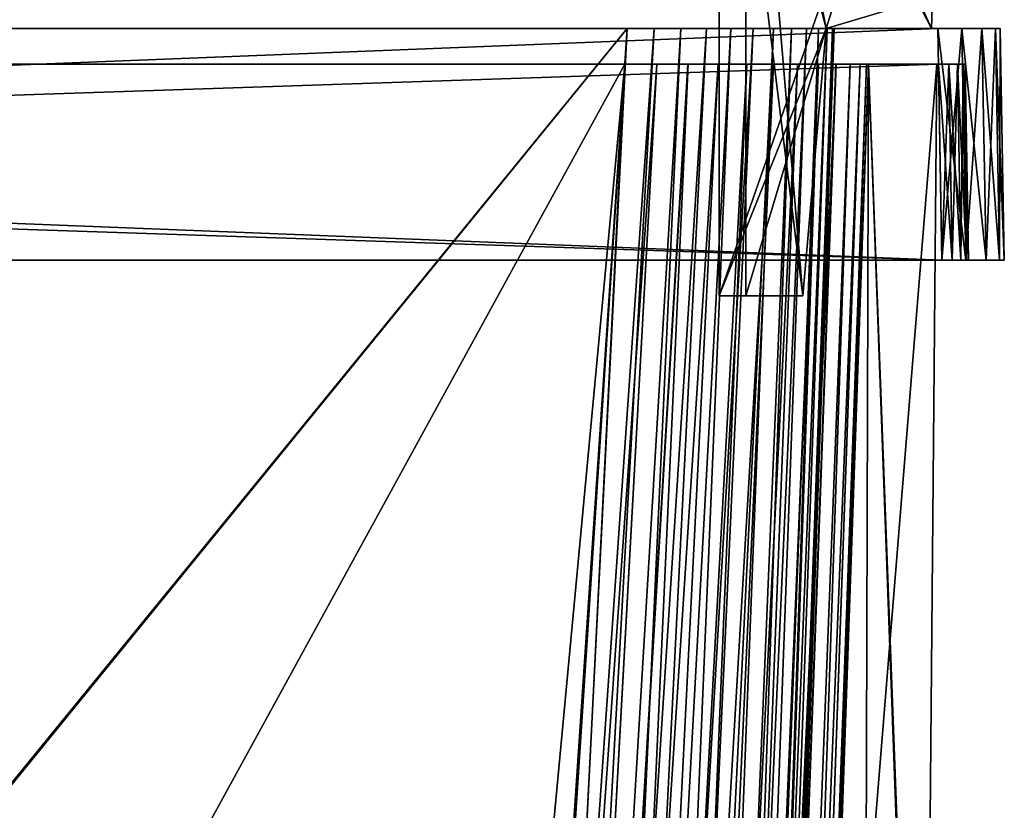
# Model space of a CAD drawing. Header units: millimetres. Extents: x -180 to 180, y -42 to 450.
# Tile 448 of 517: x 112 to 167, y 327 to 372. Entities that reach past the tile are written whole.
import ezdxf

# ---------------------------------------------------------------- set-up
doc = ezdxf.new("R2010")
doc.units = ezdxf.units.MM
doc.header["$LTSCALE"] = 65.185185
for name, color, linetype in [('1564', 7, 'CONTINUOUS'), ('1565', 7, 'CONTINUOUS'), ('1566', 7, 'CONTINUOUS'), ('1567', 7, 'CONTINUOUS'), ('1568', 7, 'CONTINUOUS'), ('1569', 7, 'CONTINUOUS'), ('1570', 7, 'CONTINUOUS'), ('1591', 7, 'CONTINUOUS'), ('1680', 7, 'CONTINUOUS'), ('1687', 7, 'CONTINUOUS'), ('1688', 7, 'CONTINUOUS'), ('1700', 7, 'CONTINUOUS'), ('1704', 7, 'CONTINUOUS'), ('1705', 7, 'CONTINUOUS'), ('1706', 7, 'CONTINUOUS'), ('1707', 7, 'CONTINUOUS'), ('1711', 7, 'CONTINUOUS'), ('1712', 7, 'CONTINUOUS'), ('1713', 7, 'CONTINUOUS'), ('1714', 7, 'CONTINUOUS'), ('1735', 7, 'CONTINUOUS'), ('1821', 7, 'CONTINUOUS'), ('1854', 7, 'CONTINUOUS'), ('1877', 7, 'CONTINUOUS'), ('1878', 7, 'CONTINUOUS'), ('1879', 7, 'CONTINUOUS'), ('1884', 7, 'CONTINUOUS'), ('1885', 7, 'CONTINUOUS'), ('1890', 7, 'CONTINUOUS'), ('1922', 7, 'CONTINUOUS'), ('1923', 7, 'CONTINUOUS'), ('1924', 7, 'CONTINUOUS'), ('1926', 7, 'CONTINUOUS'), ('1927', 7, 'CONTINUOUS'), ('1928', 7, 'CONTINUOUS'), ('1930', 7, 'CONTINUOUS'), ('1931', 7, 'CONTINUOUS'), ('1932', 7, 'CONTINUOUS'), ('1933', 7, 'CONTINUOUS'), ('1934', 7, 'CONTINUOUS'), ('1935', 7, 'CONTINUOUS'), ('1936', 7, 'CONTINUOUS'), ('1994', 7, 'CONTINUOUS'), ('1995', 7, 'CONTINUOUS'), ('1996', 7, 'CONTINUOUS'), ('1998', 7, 'CONTINUOUS'), ('1999', 7, 'CONTINUOUS'), ('2000', 7, 'CONTINUOUS'), ('2002', 7, 'CONTINUOUS'), ('2003', 7, 'CONTINUOUS'), ('2004', 7, 'CONTINUOUS'), ('2005', 7, 'CONTINUOUS'), ('2006', 7, 'CONTINUOUS'), ('2007', 7, 'CONTINUOUS'), ('2008', 7, 'CONTINUOUS')]:
    doc.layers.add(name, color=color, linetype=linetype)

msp = doc.modelspace()

# ---------------------------------------------------------------- linework, layer by layer
at = {"layer": '1564', "linetype": 'CONTINUOUS'}
for points in [[(159.884, 369, -319.713), (156.986, 286, -274.25), (147.522, 15, -286.541), (159.884, 369, -319.713)], [(147.522, 15, -296.56), (159.884, 369, -319.713), (147.522, 15, -286.541), (147.522, 15, -296.56)], [(159.884, 369, -27.287), (147.522, 15, -50.44), (159.884, 369, -72.75), (159.884, 369, -27.287)], [(159.884, 369, -72.75), (147.522, 15, -50.44), (156.986, 286, -72.75), (159.884, 369, -72.75)], [(159.884, 369, -272.026), (159.884, 369, -74.974), (156.986, 286, -74.25), (159.884, 369, -272.026)], [(156.986, 286, -272.75), (159.884, 369, -272.026), (156.986, 286, -74.25), (156.986, 286, -272.75)], [(159.884, 369, -274.25), (156.986, 286, -274.25), (159.884, 369, -319.713), (159.884, 369, -274.25)]]:
    msp.add_3dface(points, dxfattribs=at)
at = {"layer": '1565', "linetype": 'CONTINUOUS'}
for points in [[(-165.308, 369, -337.308), (-165.194, 369, -337.882), (165.308, 369, -337.308), (-165.308, 369, -337.308)], [(-165.308, 369, -337.308), (165.308, 369, -337.308), (98.526, 369, -337.21), (-165.308, 369, -337.308)], [(-165.193, 369, -9.117), (-165.308, 369, -9.692), (165.194, 369, -9.118), (-165.193, 369, -9.117)], [(165.194, 369, -9.118), (-165.308, 369, -9.692), (165.308, 369, -9.692), (165.194, 369, -9.118)], [(165.308, 369, -9.692), (-165.308, 369, -9.692), (-98.526, 369, -9.79), (165.308, 369, -9.692)], [(-165.194, 369, -337.882), (-164.868, 369, -338.368), (165.193, 369, -337.883), (-165.194, 369, -337.882)], [(165.308, 369, -337.308), (-165.194, 369, -337.882), (165.193, 369, -337.883), (165.308, 369, -337.308)], [(-164.868, 369, -8.632), (-165.193, 369, -9.117), (164.868, 369, -8.632), (-164.868, 369, -8.632)], [(164.868, 369, -8.632), (-165.193, 369, -9.117), (165.194, 369, -9.118), (164.868, 369, -8.632)], [(-164.868, 369, -338.368), (-164.382, 369, -338.694), (164.868, 369, -338.368), (-164.868, 369, -338.368)], [(165.193, 369, -337.883), (-164.868, 369, -338.368), (164.868, 369, -338.368), (165.193, 369, -337.883)], [(-164.383, 369, -8.307), (-164.868, 369, -8.632), (164.382, 369, -8.306), (-164.383, 369, -8.307)], [(164.382, 369, -8.306), (-164.868, 369, -8.632), (164.868, 369, -8.632), (164.382, 369, -8.306)], [(-163.808, 369, -8.192), (-164.383, 369, -8.307), (163.808, 369, -8.192), (-163.808, 369, -8.192)], [(163.808, 369, -8.192), (-164.383, 369, -8.307), (164.382, 369, -8.306), (163.808, 369, -8.192)], [(-164.382, 369, -338.694), (-163.808, 369, -338.808), (164.383, 369, -338.693), (-164.382, 369, -338.694)], [(164.868, 369, -338.368), (-164.382, 369, -338.694), (164.383, 369, -338.693), (164.868, 369, -338.368)], [(-163.808, 369, -338.808), (163.808, 369, -338.808), (164.383, 369, -338.693), (-163.808, 369, -338.808)], [(165.308, 369, -9.692), (-98.526, 369, -9.79), (98.526, 369, -9.79), (165.308, 369, -9.692)], [(100.75, 369, -337.21), (98.526, 369, -337.21), (165.308, 369, -337.308), (100.75, 369, -337.21)], [(100.75, 369, -9.79), (165.308, 369, -9.692), (98.526, 369, -9.79), (100.75, 369, -9.79)], [(146.213, 369, -13.616), (165.308, 369, -9.692), (100.75, 369, -13.616), (146.213, 369, -13.616)], [(100.75, 369, -13.616), (165.308, 369, -9.692), (100.75, 369, -9.79), (100.75, 369, -13.616)], [(100.75, 369, -337.21), (165.308, 369, -337.308), (147.998, 369, -333.268), (100.75, 369, -337.21)], [(100.75, 369, -333.384), (100.75, 369, -337.21), (146.213, 369, -333.384), (100.75, 369, -333.384)], [(146.213, 369, -333.384), (100.75, 369, -337.21), (147.998, 369, -333.268), (146.213, 369, -333.384)], [(148.001, 369, -13.733), (165.308, 369, -9.692), (146.213, 369, -13.616), (148.001, 369, -13.733)], [(147.998, 369, -333.268), (165.308, 369, -337.308), (149.752, 369, -332.92), (147.998, 369, -333.268)], [(149.758, 369, -14.082), (165.308, 369, -9.692), (148.001, 369, -13.733), (149.758, 369, -14.082)], [(149.752, 369, -332.92), (165.308, 369, -337.308), (151.445, 369, -332.347), (149.752, 369, -332.92)], [(151.451, 369, -14.656), (165.308, 369, -9.692), (149.758, 369, -14.082), (151.451, 369, -14.656)], [(151.445, 369, -332.347), (165.308, 369, -337.308), (153.054, 369, -331.554), (151.445, 369, -332.347)], [(153.058, 369, -15.449), (165.308, 369, -9.692), (151.451, 369, -14.656), (153.058, 369, -15.449)], [(153.054, 369, -331.554), (165.308, 369, -337.308), (154.544, 369, -330.558), (153.054, 369, -331.554)], [(154.547, 369, -16.444), (165.308, 369, -9.692), (153.058, 369, -15.449), (154.547, 369, -16.444)], [(154.544, 369, -330.558), (165.308, 369, -337.308), (155.889, 369, -329.377), (154.544, 369, -330.558)], [(155.89, 369, -17.623), (165.308, 369, -9.692), (154.547, 369, -16.444), (155.89, 369, -17.623)], [(155.889, 369, -329.377), (165.308, 369, -337.308), (157.067, 369, -328.031), (155.889, 369, -329.377)], [(157.066, 369, -18.966), (165.308, 369, -9.692), (155.89, 369, -17.623), (157.066, 369, -18.966)], [(158.057, 369, -20.451), (165.308, 369, -9.692), (157.066, 369, -18.966), (158.057, 369, -20.451)], [(157.067, 369, -328.031), (165.308, 369, -337.308), (158.059, 369, -326.544), (157.067, 369, -328.031)], [(158.846, 369, -22.054), (165.308, 369, -9.692), (158.057, 369, -20.451), (158.846, 369, -22.054)], [(158.059, 369, -326.544), (165.308, 369, -337.308), (158.849, 369, -324.94), (158.059, 369, -326.544)], [(159.418, 369, -23.744), (165.308, 369, -9.692), (158.846, 369, -22.054), (159.418, 369, -23.744)], [(158.849, 369, -324.94), (165.308, 369, -337.308), (159.421, 369, -323.251), (158.849, 369, -324.94)], [(159.767, 369, -25.498), (165.308, 369, -9.692), (159.418, 369, -23.744), (159.767, 369, -25.498)], [(159.421, 369, -323.251), (165.308, 369, -337.308), (159.768, 369, -321.499), (159.421, 369, -323.251)], [(159.884, 369, -27.287), (165.308, 369, -9.692), (159.767, 369, -25.498), (159.884, 369, -27.287)], [(159.884, 369, -319.713), (159.768, 369, -321.499), (163.71, 369, -274.25), (159.884, 369, -319.713)], [(159.768, 369, -321.499), (165.308, 369, -337.308), (163.71, 369, -274.25), (159.768, 369, -321.499)], [(159.884, 369, -74.974), (159.884, 369, -272.026), (163.71, 369, -74.974), (159.884, 369, -74.974)], [(165.308, 369, -9.692), (159.884, 369, -272.026), (163.71, 369, -272.026), (165.308, 369, -9.692)], [(159.884, 369, -272.026), (165.308, 369, -9.692), (163.71, 369, -74.974), (159.884, 369, -272.026)], [(159.884, 369, -274.25), (159.884, 369, -319.713), (163.71, 369, -274.25), (159.884, 369, -274.25)], [(159.884, 369, -27.287), (159.884, 369, -72.75), (165.308, 369, -9.692), (159.884, 369, -27.287)], [(165.308, 369, -9.692), (159.884, 369, -72.75), (163.71, 369, -72.75), (165.308, 369, -9.692)], [(165.308, 369, -337.308), (165.308, 369, -9.692), (163.71, 369, -274.25), (165.308, 369, -337.308)], [(163.71, 369, -274.25), (165.308, 369, -9.692), (163.71, 369, -272.026), (163.71, 369, -274.25)], [(163.71, 369, -74.974), (165.308, 369, -9.692), (163.71, 369, -72.75), (163.71, 369, -74.974)]]:
    msp.add_3dface(points, dxfattribs=at)
at = {"layer": '1566', "linetype": 'CONTINUOUS'}
for points in [[(-163.808, 369, -338.808), (-164, 358, -339), (164, 358, -339), (-163.808, 369, -338.808)], [(163.808, 369, -338.808), (-163.808, 369, -338.808), (164, 358, -339), (163.808, 369, -338.808)]]:
    msp.add_3dface(points, dxfattribs=at)
at = {"layer": '1567', "linetype": 'CONTINUOUS'}
for points in [[(164.001, 358, -341), (-164, 358, -339), (-164.001, 358, -341), (164.001, 358, -341)], [(164.001, 358, -6), (-164.001, 358, -6), (164, 358, -8), (164.001, 358, -6)], [(164, 358, -8), (-164.001, 358, -6), (-164, 358, -8), (164, 358, -8)], [(164, 358, -339), (-164, 358, -339), (164.001, 358, -341), (164, 358, -339)], [(164, 358, -339), (164.001, 358, -341), (164.575, 358, -338.885), (164, 358, -339)], [(164.001, 358, -6), (164, 358, -8), (164.574, 358, -8.114), (164.001, 358, -6)], [(164.001, 358, -341), (165.34, 358, -340.734), (164.575, 358, -338.885), (164.001, 358, -341)], [(165.34, 358, -6.267), (164.001, 358, -6), (165.06, 358, -8.44), (165.34, 358, -6.267)], [(165.06, 358, -8.44), (164.001, 358, -6), (164.574, 358, -8.114), (165.06, 358, -8.44)], [(164.575, 358, -338.885), (165.34, 358, -340.734), (165.06, 358, -338.56), (164.575, 358, -338.885)], [(165.386, 358, -8.926), (165.34, 358, -6.267), (165.06, 358, -8.44), (165.386, 358, -8.926)], [(165.06, 358, -338.56), (165.34, 358, -340.734), (165.385, 358, -338.075), (165.06, 358, -338.56)], [(166.475, 358, -7.025), (165.34, 358, -6.267), (165.5, 358, -9.5), (166.475, 358, -7.025)], [(165.5, 358, -9.5), (165.34, 358, -6.267), (165.386, 358, -8.926), (165.5, 358, -9.5)], [(165.34, 358, -340.734), (166.475, 358, -339.975), (165.385, 358, -338.075), (165.34, 358, -340.734)], [(165.385, 358, -338.075), (166.475, 358, -339.975), (165.5, 358, -337.5), (165.385, 358, -338.075)], [(166.475, 358, -339.975), (166.475, 358, -7.025), (165.5, 358, -9.5), (166.475, 358, -339.975)], [(165.5, 358, -337.5), (166.475, 358, -339.975), (165.5, 358, -9.5), (165.5, 358, -337.5)], [(167.233, 358, -8.16), (166.475, 358, -7.025), (167.234, 358, -338.84), (167.233, 358, -8.16)], [(167.234, 358, -338.84), (166.475, 358, -7.025), (166.475, 358, -339.975), (167.234, 358, -338.84)], [(167.5, 358, -9.499), (167.233, 358, -8.16), (167.5, 358, -337.501), (167.5, 358, -9.499)], [(167.5, 358, -337.501), (167.233, 358, -8.16), (167.234, 358, -338.84), (167.5, 358, -337.501)]]:
    msp.add_3dface(points, dxfattribs=at)
at = {"layer": '1568', "linetype": 'CONTINUOUS'}
for points in [[(164.001, 358, -341), (-164.001, 358, -341), (163.774, 371, -340.773), (164.001, 358, -341)], [(-164.001, 358, -341), (-163.774, 371, -340.773), (163.774, 371, -340.773), (-164.001, 358, -341)]]:
    msp.add_3dface(points, dxfattribs=at)
at = {"layer": '1569', "linetype": 'CONTINUOUS'}
for points in [[(163.774, 371, -340.773), (-163.774, 371, -340.773), (146.339, 371, -331.453), (163.774, 371, -340.773)], [(146.339, 371, -331.453), (-163.774, 371, -340.773), (-146.339, 371, -331.453), (146.339, 371, -331.453)], [(-163.774, 371, -6.227), (163.774, 371, -6.227), (-146.339, 371, -15.547), (-163.774, 371, -6.227)], [(-146.339, 371, -15.547), (163.774, 371, -6.227), (146.339, 371, -15.547), (-146.339, 371, -15.547)], [(163.774, 371, -340.773), (146.339, 371, -331.453), (147.858, 371, -331.353), (163.774, 371, -340.773)], [(146.339, 371, -15.547), (163.774, 371, -6.227), (147.856, 371, -15.646), (146.339, 371, -15.547)], [(147.856, 371, -15.646), (163.774, 371, -6.227), (149.347, 371, -15.942), (147.856, 371, -15.646)], [(149.351, 371, -331.057), (163.774, 371, -340.773), (147.858, 371, -331.353), (149.351, 371, -331.057)], [(149.347, 371, -15.942), (163.774, 371, -6.227), (150.785, 371, -16.429), (149.347, 371, -15.942)], [(150.789, 371, -330.569), (163.774, 371, -340.773), (149.351, 371, -331.057), (150.789, 371, -330.569)], [(150.785, 371, -16.429), (163.774, 371, -6.227), (152.15, 371, -17.102), (150.785, 371, -16.429)], [(152.154, 371, -329.896), (163.774, 371, -340.773), (150.789, 371, -330.569), (152.154, 371, -329.896)], [(152.15, 371, -17.102), (163.774, 371, -6.227), (153.416, 371, -17.948), (152.15, 371, -17.102)], [(153.418, 371, -329.051), (163.774, 371, -340.773), (152.154, 371, -329.896), (153.418, 371, -329.051)], [(153.416, 371, -17.948), (163.774, 371, -6.227), (154.558, 371, -18.951), (153.416, 371, -17.948)], [(154.559, 371, -328.05), (163.774, 371, -340.773), (153.418, 371, -329.051), (154.559, 371, -328.05)], [(154.558, 371, -18.951), (163.774, 371, -6.227), (155.559, 371, -20.093), (154.558, 371, -18.951)], [(155.558, 371, -326.909), (163.774, 371, -340.773), (154.559, 371, -328.05), (155.558, 371, -326.909)], [(156.4, 371, -325.647), (163.774, 371, -340.773), (155.558, 371, -326.909), (156.4, 371, -325.647)], [(155.559, 371, -20.093), (163.774, 371, -6.227), (156.402, 371, -21.357), (155.559, 371, -20.093)], [(157.07, 371, -324.286), (163.774, 371, -340.773), (156.4, 371, -325.647), (157.07, 371, -324.286)], [(156.402, 371, -21.357), (163.774, 371, -6.227), (157.072, 371, -22.719), (156.402, 371, -21.357)], [(157.557, 371, -322.85), (163.774, 371, -340.773), (157.07, 371, -324.286), (157.557, 371, -322.85)], [(157.072, 371, -22.719), (163.774, 371, -6.227), (157.559, 371, -24.154), (157.072, 371, -22.719)], [(157.853, 371, -321.359), (163.774, 371, -340.773), (157.557, 371, -322.85), (157.853, 371, -321.359)], [(157.559, 371, -24.154), (163.774, 371, -6.227), (157.854, 371, -25.643), (157.559, 371, -24.154)], [(157.953, 371, -319.839), (163.774, 371, -340.773), (157.853, 371, -321.359), (157.953, 371, -319.839)], [(157.854, 371, -25.643), (163.774, 371, -6.227), (157.953, 371, -27.161), (157.854, 371, -25.643)], [(163.774, 371, -6.227), (163.774, 371, -340.773), (157.953, 371, -319.839), (163.774, 371, -6.227)], [(157.953, 371, -27.161), (163.774, 371, -6.227), (157.953, 371, -319.839), (157.953, 371, -27.161)], [(163.774, 371, -340.773), (163.774, 371, -6.227), (165.113, 371, -6.494), (163.774, 371, -340.773)], [(165.113, 371, -340.507), (163.774, 371, -340.773), (165.113, 371, -6.494), (165.113, 371, -340.507)], [(166.248, 371, -339.748), (165.113, 371, -340.507), (166.248, 371, -7.252), (166.248, 371, -339.748)], [(166.248, 371, -7.252), (165.113, 371, -340.507), (165.113, 371, -6.494), (166.248, 371, -7.252)], [(167.007, 371, -338.613), (166.248, 371, -339.748), (167.006, 371, -8.387), (167.007, 371, -338.613)], [(167.006, 371, -8.387), (166.248, 371, -339.748), (166.248, 371, -7.252), (167.006, 371, -8.387)], [(167.273, 371, -9.726), (167.007, 371, -338.613), (167.006, 371, -8.387), (167.273, 371, -9.726)], [(167.273, 371, -337.274), (167.007, 371, -338.613), (167.273, 371, -9.726), (167.273, 371, -337.274)]]:
    msp.add_3dface(points, dxfattribs=at)
at = {"layer": '1570', "linetype": 'CONTINUOUS'}
for points in [[(146.339, 371, -331.453), (-146.339, 371, -331.453), (-124.611, 38.791, -319.852), (146.339, 371, -331.453)], [(-123.968, 38.791, -319.852), (146.339, 371, -331.453), (-124.611, 38.791, -319.852), (-123.968, 38.791, -319.852)], [(146.339, 371, -331.453), (-123.968, 38.791, -319.852), (123.968, 38.791, -319.852), (146.339, 371, -331.453)], [(124.611, 38.791, -319.852), (146.339, 371, -331.453), (123.968, 38.791, -319.852), (124.611, 38.791, -319.852)]]:
    msp.add_3dface(points, dxfattribs=at)
at = {"layer": '1591', "linetype": 'CONTINUOUS'}
for points in [[(-146.339, 371, -15.547), (146.339, 371, -15.547), (124.611, 38.791, -27.148), (-146.339, 371, -15.547)], [(-123.968, 38.791, -27.148), (-146.339, 371, -15.547), (123.968, 38.791, -27.148), (-123.968, 38.791, -27.148)], [(123.968, 38.791, -27.148), (-146.339, 371, -15.547), (124.611, 38.791, -27.148), (123.968, 38.791, -27.148)]]:
    msp.add_3dface(points, dxfattribs=at)
at = {"layer": '1680', "linetype": 'CONTINUOUS'}
for points in [[(157.953, 371, -27.161), (157.953, 371, -319.839), (146.352, 38.791, -298.111), (157.953, 371, -27.161)], [(146.352, 38.791, -48.889), (157.953, 371, -27.161), (146.352, 38.791, -49.532), (146.352, 38.791, -48.889)], [(157.953, 371, -27.161), (146.352, 38.791, -298.111), (146.352, 38.791, -297.468), (157.953, 371, -27.161)], [(157.953, 371, -27.161), (146.352, 38.791, -297.468), (146.352, 38.791, -49.532), (157.953, 371, -27.161)]]:
    msp.add_3dface(points, dxfattribs=at)
at = {"layer": '1687', "linetype": 'CONTINUOUS'}
for points in [[(146.339, 371, -331.453), (124.611, 38.791, -319.852), (129.452, 38.713, -319.304), (146.339, 371, -331.453)], [(147.858, 371, -331.353), (146.339, 371, -331.453), (129.452, 38.713, -319.304), (147.858, 371, -331.353)], [(149.351, 371, -331.057), (147.858, 371, -331.353), (129.452, 38.713, -319.304), (149.351, 371, -331.057)], [(149.351, 371, -331.057), (129.452, 38.713, -319.304), (134.05, 38.66, -317.693), (149.351, 371, -331.057)], [(152.154, 371, -329.896), (150.789, 371, -330.569), (134.05, 38.66, -317.693), (152.154, 371, -329.896)], [(152.154, 371, -329.896), (134.05, 38.66, -317.693), (138.172, 38.632, -315.101), (152.154, 371, -329.896)], [(150.789, 371, -330.569), (149.351, 371, -331.057), (134.05, 38.66, -317.693), (150.789, 371, -330.569)], [(154.559, 371, -328.05), (153.418, 371, -329.051), (138.172, 38.632, -315.101), (154.559, 371, -328.05)], [(154.559, 371, -328.05), (138.172, 38.632, -315.101), (141.61, 38.632, -311.661), (154.559, 371, -328.05)], [(153.418, 371, -329.051), (152.154, 371, -329.896), (138.172, 38.632, -315.101), (153.418, 371, -329.051)], [(155.558, 371, -326.909), (154.559, 371, -328.05), (141.61, 38.632, -311.661), (155.558, 371, -326.909)], [(155.558, 371, -326.909), (141.61, 38.632, -311.661), (144.197, 38.66, -307.543), (155.558, 371, -326.909)], [(157.07, 371, -324.286), (156.4, 371, -325.647), (144.197, 38.66, -307.543), (157.07, 371, -324.286)], [(157.07, 371, -324.286), (144.197, 38.66, -307.543), (145.804, 38.713, -302.951), (157.07, 371, -324.286)], [(156.4, 371, -325.647), (155.558, 371, -326.909), (144.197, 38.66, -307.543), (156.4, 371, -325.647)], [(157.853, 371, -321.359), (157.557, 371, -322.85), (145.804, 38.713, -302.951), (157.853, 371, -321.359)], [(157.853, 371, -321.359), (145.804, 38.713, -302.951), (146.352, 38.791, -298.111), (157.853, 371, -321.359)], [(157.557, 371, -322.85), (157.07, 371, -324.286), (145.804, 38.713, -302.951), (157.557, 371, -322.85)], [(157.953, 371, -319.839), (157.853, 371, -321.359), (146.352, 38.791, -298.111), (157.953, 371, -319.839)]]:
    msp.add_3dface(points, dxfattribs=at)
at = {"layer": '1688', "linetype": 'CONTINUOUS'}
for points in [[(146.339, 371, -15.547), (147.856, 371, -15.646), (124.611, 38.791, -27.148), (146.339, 371, -15.547)], [(124.611, 38.791, -27.148), (147.856, 371, -15.646), (129.453, 38.713, -27.696), (124.611, 38.791, -27.148)], [(147.856, 371, -15.646), (149.347, 371, -15.942), (129.453, 38.713, -27.696), (147.856, 371, -15.646)], [(149.347, 371, -15.942), (150.785, 371, -16.429), (129.453, 38.713, -27.696), (149.347, 371, -15.942)], [(150.785, 371, -16.429), (134.049, 38.66, -29.306), (129.453, 38.713, -27.696), (150.785, 371, -16.429)], [(150.785, 371, -16.429), (152.15, 371, -17.102), (134.049, 38.66, -29.306), (150.785, 371, -16.429)], [(152.15, 371, -17.102), (153.416, 371, -17.948), (134.049, 38.66, -29.306), (152.15, 371, -17.102)], [(153.416, 371, -17.948), (138.171, 38.632, -31.898), (134.049, 38.66, -29.306), (153.416, 371, -17.948)], [(153.416, 371, -17.948), (154.558, 371, -18.951), (138.171, 38.632, -31.898), (153.416, 371, -17.948)], [(154.558, 371, -18.951), (141.609, 38.632, -35.338), (138.171, 38.632, -31.898), (154.558, 371, -18.951)], [(154.558, 371, -18.951), (155.559, 371, -20.093), (141.609, 38.632, -35.338), (154.558, 371, -18.951)], [(155.559, 371, -20.093), (156.402, 371, -21.357), (141.609, 38.632, -35.338), (155.559, 371, -20.093)], [(156.402, 371, -21.357), (144.196, 38.66, -39.456), (141.609, 38.632, -35.338), (156.402, 371, -21.357)], [(156.402, 371, -21.357), (157.072, 371, -22.719), (144.196, 38.66, -39.456), (156.402, 371, -21.357)], [(157.072, 371, -22.719), (157.559, 371, -24.154), (144.196, 38.66, -39.456), (157.072, 371, -22.719)], [(157.559, 371, -24.154), (145.804, 38.713, -44.048), (144.196, 38.66, -39.456), (157.559, 371, -24.154)], [(157.559, 371, -24.154), (157.854, 371, -25.643), (145.804, 38.713, -44.048), (157.559, 371, -24.154)], [(157.854, 371, -25.643), (157.953, 371, -27.161), (145.804, 38.713, -44.048), (157.854, 371, -25.643)], [(157.953, 371, -27.161), (146.352, 38.791, -48.889), (145.804, 38.713, -44.048), (157.953, 371, -27.161)]]:
    msp.add_3dface(points, dxfattribs=at)
at = {"layer": '1700', "linetype": 'CONTINUOUS'}
for points in [[(-164.001, 358, -6), (164.001, 358, -6), (-163.774, 371, -6.227), (-164.001, 358, -6)], [(164.001, 358, -6), (163.774, 371, -6.227), (-163.774, 371, -6.227), (164.001, 358, -6)]]:
    msp.add_3dface(points, dxfattribs=at)
at = {"layer": '1704', "linetype": 'CONTINUOUS'}
for points in [[(164.001, 358, -6), (165.34, 358, -6.267), (163.774, 371, -6.227), (164.001, 358, -6)], [(163.774, 371, -6.227), (165.34, 358, -6.267), (165.113, 371, -6.494), (163.774, 371, -6.227)], [(165.34, 358, -6.267), (166.475, 358, -7.025), (165.113, 371, -6.494), (165.34, 358, -6.267)], [(166.475, 358, -7.025), (166.248, 371, -7.252), (165.113, 371, -6.494), (166.475, 358, -7.025)], [(166.475, 358, -7.025), (167.233, 358, -8.16), (166.248, 371, -7.252), (166.475, 358, -7.025)], [(167.233, 358, -8.16), (167.006, 371, -8.387), (166.248, 371, -7.252), (167.233, 358, -8.16)], [(167.233, 358, -8.16), (167.5, 358, -9.499), (167.006, 371, -8.387), (167.233, 358, -8.16)], [(167.5, 358, -9.499), (167.273, 371, -9.726), (167.006, 371, -8.387), (167.5, 358, -9.499)]]:
    msp.add_3dface(points, dxfattribs=at)
at = {"layer": '1705', "linetype": 'CONTINUOUS'}
for points in [[(167.5, 358, -9.499), (167.5, 358, -337.501), (167.273, 371, -9.726), (167.5, 358, -9.499)], [(167.5, 358, -337.501), (167.273, 371, -337.274), (167.273, 371, -9.726), (167.5, 358, -337.501)]]:
    msp.add_3dface(points, dxfattribs=at)
at = {"layer": '1706', "linetype": 'CONTINUOUS'}
for points in [[(164.001, 358, -341), (163.774, 371, -340.773), (165.113, 371, -340.507), (164.001, 358, -341)], [(165.34, 358, -340.734), (164.001, 358, -341), (165.113, 371, -340.507), (165.34, 358, -340.734)], [(165.34, 358, -340.734), (165.113, 371, -340.507), (166.248, 371, -339.748), (165.34, 358, -340.734)], [(166.475, 358, -339.975), (165.34, 358, -340.734), (166.248, 371, -339.748), (166.475, 358, -339.975)], [(166.475, 358, -339.975), (166.248, 371, -339.748), (167.007, 371, -338.613), (166.475, 358, -339.975)], [(167.234, 358, -338.84), (166.475, 358, -339.975), (167.007, 371, -338.613), (167.234, 358, -338.84)], [(167.234, 358, -338.84), (167.007, 371, -338.613), (167.273, 371, -337.274), (167.234, 358, -338.84)], [(167.5, 358, -337.501), (167.234, 358, -338.84), (167.273, 371, -337.274), (167.5, 358, -337.501)]]:
    msp.add_3dface(points, dxfattribs=at)
at = {"layer": '1707', "linetype": 'CONTINUOUS'}
for points in [[(-163.808, 369, -8.192), (163.808, 369, -8.192), (-164, 358, -8), (-163.808, 369, -8.192)], [(163.808, 369, -8.192), (164, 358, -8), (-164, 358, -8), (163.808, 369, -8.192)]]:
    msp.add_3dface(points, dxfattribs=at)
at = {"layer": '1711', "linetype": 'CONTINUOUS'}
for points in [[(163.808, 369, -8.192), (164.382, 369, -8.306), (164, 358, -8), (163.808, 369, -8.192)], [(164, 358, -8), (164.382, 369, -8.306), (164.574, 358, -8.114), (164, 358, -8)], [(164.382, 369, -8.306), (164.868, 369, -8.632), (164.574, 358, -8.114), (164.382, 369, -8.306)], [(164.868, 369, -8.632), (165.06, 358, -8.44), (164.574, 358, -8.114), (164.868, 369, -8.632)], [(164.868, 369, -8.632), (165.194, 369, -9.118), (165.06, 358, -8.44), (164.868, 369, -8.632)], [(165.194, 369, -9.118), (165.386, 358, -8.926), (165.06, 358, -8.44), (165.194, 369, -9.118)], [(165.194, 369, -9.118), (165.308, 369, -9.692), (165.386, 358, -8.926), (165.194, 369, -9.118)], [(165.308, 369, -9.692), (165.5, 358, -9.5), (165.386, 358, -8.926), (165.308, 369, -9.692)]]:
    msp.add_3dface(points, dxfattribs=at)
at = {"layer": '1712', "linetype": 'CONTINUOUS'}
for points in [[(165.308, 369, -9.692), (165.308, 369, -337.308), (165.5, 358, -9.5), (165.308, 369, -9.692)], [(165.308, 369, -337.308), (165.5, 358, -337.5), (165.5, 358, -9.5), (165.308, 369, -337.308)]]:
    msp.add_3dface(points, dxfattribs=at)
at = {"layer": '1713', "linetype": 'CONTINUOUS'}
for points in [[(164.383, 369, -338.693), (163.808, 369, -338.808), (164.575, 358, -338.885), (164.383, 369, -338.693)], [(163.808, 369, -338.808), (164, 358, -339), (164.575, 358, -338.885), (163.808, 369, -338.808)], [(164.868, 369, -338.368), (164.383, 369, -338.693), (165.06, 358, -338.56), (164.868, 369, -338.368)], [(164.383, 369, -338.693), (164.575, 358, -338.885), (165.06, 358, -338.56), (164.383, 369, -338.693)], [(165.193, 369, -337.883), (164.868, 369, -338.368), (165.385, 358, -338.075), (165.193, 369, -337.883)], [(164.868, 369, -338.368), (165.06, 358, -338.56), (165.385, 358, -338.075), (164.868, 369, -338.368)], [(165.308, 369, -337.308), (165.193, 369, -337.883), (165.5, 358, -337.5), (165.308, 369, -337.308)], [(165.193, 369, -337.883), (165.385, 358, -338.075), (165.5, 358, -337.5), (165.193, 369, -337.883)]]:
    msp.add_3dface(points, dxfattribs=at)
at = {"layer": '1714', "linetype": 'CONTINUOUS'}
for points in [[(146.213, 369, -13.616), (100.75, 369, -13.616), (100.75, 286, -16.514), (146.213, 369, -13.616)], [(146.213, 369, -13.616), (100.75, 286, -16.514), (113.041, 15, -25.978), (146.213, 369, -13.616)], [(123.06, 15, -25.978), (146.213, 369, -13.616), (113.041, 15, -25.978), (123.06, 15, -25.978)]]:
    msp.add_3dface(points, dxfattribs=at)
at = {"layer": '1735', "linetype": 'CONTINUOUS'}
for points in [[(100.75, 369, -333.384), (146.213, 369, -333.384), (123.06, 15, -321.022), (100.75, 369, -333.384)], [(100.75, 369, -333.384), (123.06, 15, -321.022), (100.75, 286, -330.486), (100.75, 369, -333.384)]]:
    msp.add_3dface(points, dxfattribs=at)
at = {"layer": '1821', "linetype": 'CONTINUOUS'}
for points in [[(146.213, 369, -333.384), (147.998, 369, -333.268), (123.06, 15, -321.022), (146.213, 369, -333.384)], [(123.06, 15, -321.022), (147.998, 369, -333.268), (128.515, 15, -320.408), (123.06, 15, -321.022)], [(147.998, 369, -333.268), (149.752, 369, -332.92), (128.515, 15, -320.408), (147.998, 369, -333.268)], [(149.752, 369, -332.92), (151.445, 369, -332.347), (128.515, 15, -320.408), (149.752, 369, -332.92)], [(151.445, 369, -332.347), (133.69, 15, -318.598), (128.515, 15, -320.408), (151.445, 369, -332.347)], [(151.445, 369, -332.347), (153.054, 369, -331.554), (133.69, 15, -318.598), (151.445, 369, -332.347)], [(153.054, 369, -331.554), (154.544, 369, -330.558), (133.69, 15, -318.598), (153.054, 369, -331.554)], [(154.544, 369, -330.558), (138.326, 15, -315.685), (133.69, 15, -318.598), (154.544, 369, -330.558)], [(154.544, 369, -330.558), (155.889, 369, -329.377), (138.326, 15, -315.685), (154.544, 369, -330.558)], [(155.889, 369, -329.377), (142.193, 15, -311.816), (138.326, 15, -315.685), (155.889, 369, -329.377)], [(155.889, 369, -329.377), (157.067, 369, -328.031), (142.193, 15, -311.816), (155.889, 369, -329.377)], [(157.067, 369, -328.031), (158.059, 369, -326.544), (142.193, 15, -311.816), (157.067, 369, -328.031)], [(158.059, 369, -326.544), (145.102, 15, -307.182), (142.193, 15, -311.816), (158.059, 369, -326.544)], [(158.059, 369, -326.544), (158.849, 369, -324.94), (145.102, 15, -307.182), (158.059, 369, -326.544)], [(158.849, 369, -324.94), (159.421, 369, -323.251), (145.102, 15, -307.182), (158.849, 369, -324.94)], [(159.421, 369, -323.251), (146.909, 15, -302.013), (145.102, 15, -307.182), (159.421, 369, -323.251)], [(159.884, 369, -319.713), (147.522, 15, -296.56), (146.909, 15, -302.013), (159.884, 369, -319.713)], [(159.768, 369, -321.499), (159.884, 369, -319.713), (146.909, 15, -302.013), (159.768, 369, -321.499)], [(159.421, 369, -323.251), (159.768, 369, -321.499), (146.909, 15, -302.013), (159.421, 369, -323.251)]]:
    msp.add_3dface(points, dxfattribs=at)
at = {"layer": '1854', "linetype": 'CONTINUOUS'}
for points in [[(146.213, 369, -13.616), (123.06, 15, -25.978), (128.506, 15, -26.588), (146.213, 369, -13.616)], [(149.758, 369, -14.082), (148.001, 369, -13.733), (128.506, 15, -26.588), (149.758, 369, -14.082)], [(149.758, 369, -14.082), (128.506, 15, -26.588), (133.681, 15, -28.397), (149.758, 369, -14.082)], [(148.001, 369, -13.733), (146.213, 369, -13.616), (128.506, 15, -26.588), (148.001, 369, -13.733)], [(153.058, 369, -15.449), (151.451, 369, -14.656), (133.681, 15, -28.397), (153.058, 369, -15.449)], [(153.058, 369, -15.449), (133.681, 15, -28.397), (138.323, 15, -31.314), (153.058, 369, -15.449)], [(151.451, 369, -14.656), (149.758, 369, -14.082), (133.681, 15, -28.397), (151.451, 369, -14.656)], [(155.89, 369, -17.623), (154.547, 369, -16.444), (138.323, 15, -31.314), (155.89, 369, -17.623)], [(155.89, 369, -17.623), (138.323, 15, -31.314), (142.195, 15, -35.188), (155.89, 369, -17.623)], [(154.547, 369, -16.444), (153.058, 369, -15.449), (138.323, 15, -31.314), (154.547, 369, -16.444)], [(157.066, 369, -18.966), (155.89, 369, -17.623), (142.195, 15, -35.188), (157.066, 369, -18.966)], [(157.066, 369, -18.966), (142.195, 15, -35.188), (145.106, 15, -39.826), (157.066, 369, -18.966)], [(158.846, 369, -22.054), (158.057, 369, -20.451), (145.106, 15, -39.826), (158.846, 369, -22.054)], [(158.846, 369, -22.054), (145.106, 15, -39.826), (146.912, 15, -44.995), (158.846, 369, -22.054)], [(158.057, 369, -20.451), (157.066, 369, -18.966), (145.106, 15, -39.826), (158.057, 369, -20.451)], [(147.522, 15, -50.44), (159.767, 369, -25.498), (146.912, 15, -44.995), (147.522, 15, -50.44)], [(159.767, 369, -25.498), (159.418, 369, -23.744), (146.912, 15, -44.995), (159.767, 369, -25.498)], [(159.418, 369, -23.744), (158.846, 369, -22.054), (146.912, 15, -44.995), (159.418, 369, -23.744)], [(147.522, 15, -50.44), (159.884, 369, -27.287), (159.767, 369, -25.498), (147.522, 15, -50.44)]]:
    msp.add_3dface(points, dxfattribs=at)
at = {"layer": '1877', "linetype": 'CONTINUOUS'}
for points in [[(156.986, 286, -274.25), (159.884, 369, -274.25), (159.643, 286, -274.25), (156.986, 286, -274.25)], [(159.643, 286, -274.25), (159.884, 369, -274.25), (162.907, 286.097, -274.25), (159.643, 286, -274.25)], [(159.884, 369, -274.25), (163.71, 369, -274.25), (162.989, 286.395, -274.25), (159.884, 369, -274.25)], [(159.884, 369, -274.25), (162.989, 286.395, -274.25), (162.907, 286.097, -274.25), (159.884, 369, -274.25)]]:
    msp.add_3dface(points, dxfattribs=at)
at = {"layer": '1878', "linetype": 'CONTINUOUS'}
for points in [[(163.71, 369, -274.25), (163.71, 369, -272.026), (162.989, 286.395, -272.747), (163.71, 369, -274.25)], [(162.989, 286.395, -274.25), (163.71, 369, -274.25), (162.989, 286.395, -272.747), (162.989, 286.395, -274.25)]]:
    msp.add_3dface(points, dxfattribs=at)
at = {"layer": '1879', "linetype": 'CONTINUOUS'}
for points in [[(159.884, 369, -272.026), (156.986, 286, -272.75), (163.71, 369, -272.026), (159.884, 369, -272.026)], [(163.71, 369, -272.026), (156.986, 286, -272.75), (162.989, 286.395, -272.747), (163.71, 369, -272.026)]]:
    msp.add_3dface(points, dxfattribs=at)
at = {"layer": '1884', "linetype": 'CONTINUOUS'}
for points in [[(156.986, 286, -74.25), (159.884, 369, -74.974), (159.643, 286, -74.25), (156.986, 286, -74.25)], [(159.643, 286, -74.25), (159.884, 369, -74.974), (162.907, 286.097, -74.251), (159.643, 286, -74.25)], [(159.884, 369, -74.974), (163.71, 369, -74.974), (162.989, 286.395, -74.253), (159.884, 369, -74.974)], [(159.884, 369, -74.974), (162.989, 286.395, -74.253), (162.907, 286.097, -74.251), (159.884, 369, -74.974)]]:
    msp.add_3dface(points, dxfattribs=at)
at = {"layer": '1885', "linetype": 'CONTINUOUS'}
for points in [[(163.71, 369, -74.974), (163.71, 369, -72.75), (162.989, 286.395, -72.75), (163.71, 369, -74.974)], [(162.989, 286.395, -74.253), (163.71, 369, -74.974), (162.989, 286.395, -72.75), (162.989, 286.395, -74.253)]]:
    msp.add_3dface(points, dxfattribs=at)
at = {"layer": '1890', "linetype": 'CONTINUOUS'}
for points in [[(159.884, 369, -72.75), (156.986, 286, -72.75), (163.71, 369, -72.75), (159.884, 369, -72.75)], [(163.71, 369, -72.75), (156.986, 286, -72.75), (162.989, 286.395, -72.75), (163.71, 369, -72.75)]]:
    msp.add_3dface(points, dxfattribs=at)
at = {"layer": '1922', "linetype": 'CONTINUOUS'}
for points in [[(151.5, 356, -79.25), (151.5, 394, -79.25), (156.188, 356, -79.25), (151.5, 356, -79.25)], [(156.188, 356, -79.25), (151.5, 394, -79.25), (157.5, 371, -79.25), (156.188, 356, -79.25)], [(157.5, 371, -79.25), (151.5, 394, -79.25), (163.409, 371, -79.25), (157.5, 371, -79.25)], [(163.409, 371, -79.25), (151.5, 394, -79.25), (163.472, 372.8, -79.25), (163.409, 371, -79.25)]]:
    msp.add_3dface(points, dxfattribs=at)
at = {"layer": '1923', "linetype": 'CONTINUOUS'}
for points in [[(151.5, 394, -62.75), (151.5, 394, -79.25), (151.5, 356, -79.25), (151.5, 394, -62.75)], [(151.5, 394, -62.75), (151.5, 356, -79.25), (151.5, 356, -62.949), (151.5, 394, -62.75)]]:
    msp.add_3dface(points, dxfattribs=at)
at = {"layer": '1924', "linetype": 'CONTINUOUS'}
for points in [[(164.732, 394, -62.75), (151.5, 394, -62.75), (151.5, 356, -62.949), (164.732, 394, -62.75)], [(164.732, 394, -62.75), (151.5, 356, -62.949), (157.5, 371, -62.87), (164.732, 394, -62.75)], [(163.472, 372.8, -62.861), (164.732, 394, -62.75), (157.5, 371, -62.87), (163.472, 372.8, -62.861)], [(163.409, 371, -62.87), (163.472, 372.8, -62.861), (157.5, 371, -62.87), (163.409, 371, -62.87)], [(157.5, 371, -62.87), (151.5, 356, -62.949), (156.188, 356, -62.949), (157.5, 371, -62.87)]]:
    msp.add_3dface(points, dxfattribs=at)
at = {"layer": '1926', "linetype": 'CONTINUOUS'}
for points in [[(153, 394, -64.25), (163.472, 372.8, -64.139), (163.409, 371, -64.13), (153, 394, -64.25)], [(153, 356, -64.051), (153, 394, -64.25), (156.188, 356, -64.051), (153, 356, -64.051)], [(156.188, 356, -64.051), (153, 394, -64.25), (157.5, 371, -64.13), (156.188, 356, -64.051)], [(157.5, 371, -64.13), (153, 394, -64.25), (163.409, 371, -64.13), (157.5, 371, -64.13)]]:
    msp.add_3dface(points, dxfattribs=at)
at = {"layer": '1927', "linetype": 'CONTINUOUS'}
for points in [[(153, 394, -77.75), (153, 394, -64.25), (153, 356, -64.051), (153, 394, -77.75)], [(153, 394, -77.75), (153, 356, -64.051), (153, 356, -77.75), (153, 394, -77.75)]]:
    msp.add_3dface(points, dxfattribs=at)
at = {"layer": '1928', "linetype": 'CONTINUOUS'}
for points in [[(164.732, 394, -77.75), (153, 394, -77.75), (157.5, 371, -77.75), (164.732, 394, -77.75)], [(153, 394, -77.75), (153, 356, -77.75), (157.5, 371, -77.75), (153, 394, -77.75)], [(163.472, 372.8, -77.75), (164.732, 394, -77.75), (157.5, 371, -77.75), (163.472, 372.8, -77.75)], [(163.409, 371, -77.75), (163.472, 372.8, -77.75), (157.5, 371, -77.75), (163.409, 371, -77.75)], [(157.5, 371, -77.75), (153, 356, -77.75), (156.188, 356, -77.75), (157.5, 371, -77.75)]]:
    msp.add_3dface(points, dxfattribs=at)
at = {"layer": '1930', "linetype": 'CONTINUOUS'}
for points in [[(163.409, 371, -79.25), (163.472, 372.8, -79.25), (163.409, 371, -77.75), (163.409, 371, -79.25)], [(163.472, 372.8, -79.25), (163.472, 372.8, -77.75), (163.409, 371, -77.75), (163.472, 372.8, -79.25)]]:
    msp.add_3dface(points, dxfattribs=at)
at = {"layer": '1931', "linetype": 'CONTINUOUS'}
for points in [[(157.5, 371, -79.25), (163.409, 371, -79.25), (157.5, 371, -77.75), (157.5, 371, -79.25)], [(163.409, 371, -79.25), (163.409, 371, -77.75), (157.5, 371, -77.75), (163.409, 371, -79.25)]]:
    msp.add_3dface(points, dxfattribs=at)
at = {"layer": '1932', "linetype": 'CONTINUOUS'}
for points in [[(156.188, 356, -79.25), (157.5, 371, -79.25), (156.188, 356, -77.75), (156.188, 356, -79.25)], [(157.5, 371, -79.25), (157.5, 371, -77.75), (156.188, 356, -77.75), (157.5, 371, -79.25)]]:
    msp.add_3dface(points, dxfattribs=at)
at = {"layer": '1933', "linetype": 'CONTINUOUS'}
for points in [[(151.5, 356, -79.25), (156.188, 356, -79.25), (156.188, 356, -77.75), (151.5, 356, -79.25)], [(151.5, 356, -62.949), (151.5, 356, -79.25), (153, 356, -64.051), (151.5, 356, -62.949)], [(153, 356, -64.051), (151.5, 356, -79.25), (153, 356, -77.75), (153, 356, -64.051)], [(153, 356, -77.75), (151.5, 356, -79.25), (156.188, 356, -77.75), (153, 356, -77.75)], [(156.188, 356, -62.949), (151.5, 356, -62.949), (153, 356, -64.051), (156.188, 356, -62.949)], [(156.188, 356, -62.949), (153, 356, -64.051), (156.188, 356, -64.051), (156.188, 356, -62.949)]]:
    msp.add_3dface(points, dxfattribs=at)
at = {"layer": '1934', "linetype": 'CONTINUOUS'}
for points in [[(157.5, 371, -62.87), (156.188, 356, -62.949), (157.5, 371, -64.13), (157.5, 371, -62.87)], [(156.188, 356, -62.949), (156.188, 356, -64.051), (157.5, 371, -64.13), (156.188, 356, -62.949)]]:
    msp.add_3dface(points, dxfattribs=at)
at = {"layer": '1935', "linetype": 'CONTINUOUS'}
for points in [[(163.409, 371, -62.87), (157.5, 371, -62.87), (163.409, 371, -64.13), (163.409, 371, -62.87)], [(157.5, 371, -62.87), (157.5, 371, -64.13), (163.409, 371, -64.13), (157.5, 371, -62.87)]]:
    msp.add_3dface(points, dxfattribs=at)
at = {"layer": '1936', "linetype": 'CONTINUOUS'}
for points in [[(163.472, 372.8, -62.861), (163.409, 371, -62.87), (163.472, 372.8, -64.139), (163.472, 372.8, -62.861)], [(163.472, 372.8, -64.139), (163.409, 371, -62.87), (163.409, 371, -64.13), (163.472, 372.8, -64.139)]]:
    msp.add_3dface(points, dxfattribs=at)
at = {"layer": '1994', "linetype": 'CONTINUOUS'}
for points in [[(151.5, 356, -284.051), (151.5, 394, -284.25), (156.188, 356, -284.051), (151.5, 356, -284.051)], [(156.188, 356, -284.051), (151.5, 394, -284.25), (157.5, 371, -284.13), (156.188, 356, -284.051)], [(157.5, 371, -284.13), (151.5, 394, -284.25), (163.409, 371, -284.13), (157.5, 371, -284.13)], [(163.409, 371, -284.13), (151.5, 394, -284.25), (163.472, 372.8, -284.139), (163.409, 371, -284.13)]]:
    msp.add_3dface(points, dxfattribs=at)
at = {"layer": '1995', "linetype": 'CONTINUOUS'}
for points in [[(151.5, 394, -267.75), (151.5, 394, -284.25), (151.5, 356, -284.051), (151.5, 394, -267.75)], [(151.5, 394, -267.75), (151.5, 356, -284.051), (151.5, 356, -267.75), (151.5, 394, -267.75)]]:
    msp.add_3dface(points, dxfattribs=at)
at = {"layer": '1996', "linetype": 'CONTINUOUS'}
for points in [[(164.732, 394, -267.75), (151.5, 394, -267.75), (151.5, 356, -267.75), (164.732, 394, -267.75)], [(164.732, 394, -267.75), (151.5, 356, -267.75), (157.5, 371, -267.75), (164.732, 394, -267.75)], [(163.472, 372.8, -267.75), (164.732, 394, -267.75), (157.5, 371, -267.75), (163.472, 372.8, -267.75)], [(163.409, 371, -267.75), (163.472, 372.8, -267.75), (157.5, 371, -267.75), (163.409, 371, -267.75)], [(157.5, 371, -267.75), (151.5, 356, -267.75), (156.188, 356, -267.75), (157.5, 371, -267.75)]]:
    msp.add_3dface(points, dxfattribs=at)
at = {"layer": '1998', "linetype": 'CONTINUOUS'}
for points in [[(153, 394, -269.25), (163.472, 372.8, -269.25), (163.409, 371, -269.25), (153, 394, -269.25)], [(153, 356, -269.25), (153, 394, -269.25), (156.188, 356, -269.25), (153, 356, -269.25)], [(156.188, 356, -269.25), (153, 394, -269.25), (157.5, 371, -269.25), (156.188, 356, -269.25)], [(157.5, 371, -269.25), (153, 394, -269.25), (163.409, 371, -269.25), (157.5, 371, -269.25)]]:
    msp.add_3dface(points, dxfattribs=at)
at = {"layer": '1999', "linetype": 'CONTINUOUS'}
for points in [[(153, 394, -282.75), (153, 394, -269.25), (153, 356, -269.25), (153, 394, -282.75)], [(153, 394, -282.75), (153, 356, -269.25), (153, 356, -282.949), (153, 394, -282.75)]]:
    msp.add_3dface(points, dxfattribs=at)
at = {"layer": '2000', "linetype": 'CONTINUOUS'}
for points in [[(164.732, 394, -282.75), (153, 394, -282.75), (157.5, 371, -282.87), (164.732, 394, -282.75)], [(153, 394, -282.75), (153, 356, -282.949), (157.5, 371, -282.87), (153, 394, -282.75)], [(163.472, 372.8, -282.861), (164.732, 394, -282.75), (157.5, 371, -282.87), (163.472, 372.8, -282.861)], [(163.409, 371, -282.87), (163.472, 372.8, -282.861), (157.5, 371, -282.87), (163.409, 371, -282.87)], [(157.5, 371, -282.87), (153, 356, -282.949), (156.188, 356, -282.949), (157.5, 371, -282.87)]]:
    msp.add_3dface(points, dxfattribs=at)
at = {"layer": '2002', "linetype": 'CONTINUOUS'}
for points in [[(163.409, 371, -284.13), (163.472, 372.8, -284.139), (163.409, 371, -282.87), (163.409, 371, -284.13)], [(163.472, 372.8, -284.139), (163.472, 372.8, -282.861), (163.409, 371, -282.87), (163.472, 372.8, -284.139)]]:
    msp.add_3dface(points, dxfattribs=at)
at = {"layer": '2003', "linetype": 'CONTINUOUS'}
for points in [[(157.5, 371, -284.13), (163.409, 371, -284.13), (157.5, 371, -282.87), (157.5, 371, -284.13)], [(163.409, 371, -284.13), (163.409, 371, -282.87), (157.5, 371, -282.87), (163.409, 371, -284.13)]]:
    msp.add_3dface(points, dxfattribs=at)
at = {"layer": '2004', "linetype": 'CONTINUOUS'}
for points in [[(156.188, 356, -284.051), (157.5, 371, -284.13), (156.188, 356, -282.949), (156.188, 356, -284.051)], [(157.5, 371, -284.13), (157.5, 371, -282.87), (156.188, 356, -282.949), (157.5, 371, -284.13)]]:
    msp.add_3dface(points, dxfattribs=at)
at = {"layer": '2005', "linetype": 'CONTINUOUS'}
for points in [[(151.5, 356, -284.051), (156.188, 356, -284.051), (156.188, 356, -282.949), (151.5, 356, -284.051)], [(151.5, 356, -267.75), (151.5, 356, -284.051), (153, 356, -269.25), (151.5, 356, -267.75)], [(153, 356, -269.25), (151.5, 356, -284.051), (153, 356, -282.949), (153, 356, -269.25)], [(153, 356, -282.949), (151.5, 356, -284.051), (156.188, 356, -282.949), (153, 356, -282.949)], [(156.188, 356, -267.75), (151.5, 356, -267.75), (153, 356, -269.25), (156.188, 356, -267.75)], [(156.188, 356, -267.75), (153, 356, -269.25), (156.188, 356, -269.25), (156.188, 356, -267.75)]]:
    msp.add_3dface(points, dxfattribs=at)
at = {"layer": '2006', "linetype": 'CONTINUOUS'}
for points in [[(157.5, 371, -267.75), (156.188, 356, -267.75), (157.5, 371, -269.25), (157.5, 371, -267.75)], [(156.188, 356, -267.75), (156.188, 356, -269.25), (157.5, 371, -269.25), (156.188, 356, -267.75)]]:
    msp.add_3dface(points, dxfattribs=at)
at = {"layer": '2007', "linetype": 'CONTINUOUS'}
for points in [[(163.409, 371, -267.75), (157.5, 371, -267.75), (163.409, 371, -269.25), (163.409, 371, -267.75)], [(157.5, 371, -267.75), (157.5, 371, -269.25), (163.409, 371, -269.25), (157.5, 371, -267.75)]]:
    msp.add_3dface(points, dxfattribs=at)
at = {"layer": '2008', "linetype": 'CONTINUOUS'}
for points in [[(163.472, 372.8, -267.75), (163.409, 371, -267.75), (163.472, 372.8, -269.25), (163.472, 372.8, -267.75)], [(163.472, 372.8, -269.25), (163.409, 371, -267.75), (163.409, 371, -269.25), (163.472, 372.8, -269.25)]]:
    msp.add_3dface(points, dxfattribs=at)

doc.saveas('drawing.dxf')
